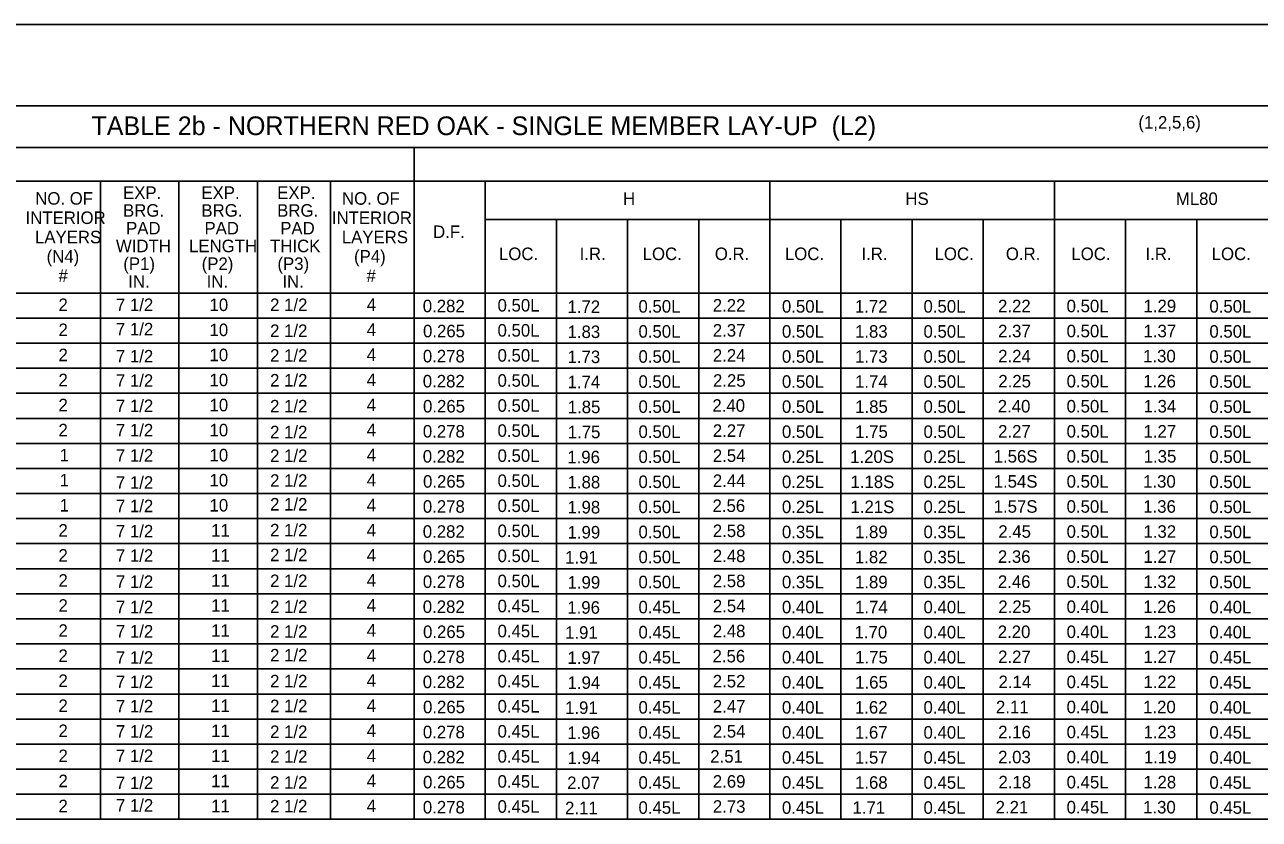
# Model space of a CAD drawing. Extents: x -5022 to -159, y 1126 to 7226.
# Drawn here: x -3538.7 to -3243.3, y 5672.5 to 5862.8 of the extents above; entities that cross this region are included whole.
import ezdxf

# ---------------------------------------------------------------- set-up
doc = ezdxf.new("R2010")
doc.units = 0
doc.layers.add('2', color=7, linetype='Continuous')
doc.layers.add('3', color=7, linetype='Continuous')

msp = doc.modelspace()

# ---------------------------------------------------------------- linework, layer by layer
at = {"layer": '2'}
msp.add_line((-3014.13, 5862.81), (-3800.13, 5862.81), dxfattribs=at)
at = {"layer": '3'}
for p, q in [((-3767.78, 5843.35), (-3053.03, 5843.35)), ((-3767.78, 5833.43), (-3053.03, 5833.43)), ((-3445.52, 5833.43), (-3445.52, 5672.54)), ((-3767.78, 5825.36), (-3053.03, 5825.36)), ((-3520.53, 5825.36), (-3520.53, 5672.54)), ((-3501.78, 5825.36), (-3501.78, 5672.54)), ((-3483.02, 5825.36), (-3483.02, 5672.54)), ((-3465.52, 5825.36), (-3465.52, 5672.54)), ((-3428.5, 5825.36), (-3428.5, 5672.54)), ((-3360.41, 5825.36), (-3360.41, 5672.54)), ((-3292.33, 5825.36), (-3292.33, 5672.54)), ((-3428.5, 5816.15), (-3053.03, 5816.15)), ((-3411.47, 5816.15), (-3411.47, 5672.54)), ((-3394.45, 5816.15), (-3394.45, 5672.54)), ((-3377.43, 5816.15), (-3377.43, 5672.54)), ((-3343.39, 5816.15), (-3343.39, 5672.54)), ((-3326.37, 5816.15), (-3326.37, 5672.54)), ((-3309.35, 5816.15), (-3309.35, 5672.54)), ((-3275.31, 5816.15), (-3275.31, 5672.54)), ((-3258.29, 5816.15), (-3258.29, 5672.54)), ((-3767.78, 5798.55), (-3053.03, 5798.55)), ((-3747.78, 5792.55), (-3053.03, 5792.55)), ((-3747.78, 5786.55), (-3053.03, 5786.55)), ((-3767.78, 5780.55), (-3053.03, 5780.55)), ((-3747.78, 5774.55), (-3053.03, 5774.55)), ((-3747.78, 5768.54), (-3053.03, 5768.55)), ((-3767.78, 5762.55), (-3053.03, 5762.55)), ((-3747.78, 5756.55), (-3053.03, 5756.55)), ((-3747.78, 5750.55), (-3053.03, 5750.55)), ((-3767.78, 5744.55), (-3053.03, 5744.55)), ((-3747.78, 5738.55), (-3053.03, 5738.55)), ((-3747.78, 5732.55), (-3053.03, 5732.55)), ((-3767.78, 5726.55), (-3053.03, 5726.55)), ((-3747.78, 5720.55), (-3053.03, 5720.55)), ((-3747.78, 5714.55), (-3053.03, 5714.55)), ((-3767.78, 5708.54), (-3053.03, 5708.55)), ((-3747.78, 5702.54), (-3053.03, 5702.55)), ((-3747.78, 5696.54), (-3053.03, 5696.55)), ((-3767.78, 5690.54), (-3053.03, 5690.54)), ((-3747.78, 5684.54), (-3053.03, 5684.55)), ((-3747.78, 5678.54), (-3053.03, 5678.55)), ((-3767.78, 5672.54), (-3053.03, 5672.55))]:
    msp.add_line(p, q, dxfattribs=at)

# ---------------------------------------------------------------- texts
at = {"layer": '2'}
for s, height, p in [('TABLE 2b - NORTHERN RED OAK - SINGLE MEMBER LAY-UP  (L2)', 4.4793, (-3522.71, 5836.36)), ('(1,2,5,6)', 3, (-3272.23, 5837.92)), ('NO. OF', 3, (-3536.17, 5819.71)), ('EXP.', 3, (-3515.16, 5821.08)), ('EXP.', 3, (-3496.41, 5821.08)), ('EXP.', 3, (-3478.28, 5821.08)), ('NO. OF', 3, (-3462.77, 5819.7)), ('H', 3, (-3395.53, 5819.64)), ('HS', 3, (-3327.98, 5819.64)), ('ML80', 3, (-3263.28, 5819.64)), ('BRG.', 3, (-3515.16, 5816.83)), ('BRG.', 3, (-3496.41, 5816.83)), ('BRG.', 3, (-3478.28, 5816.83)), ('INTERIOR', 3, (-3538.48, 5815.08)), ('INTERIOR', 3, (-3465.2, 5815.08)), ('LAYERS', 3, (-3536.22, 5810.46)), ('PAD', 3, (-3514.43, 5812.58)), ('PAD', 3, (-3495.68, 5812.58)), ('PAD', 3, (-3477.55, 5812.58)), ('LAYERS', 3, (-3462.82, 5810.46)), ('D.F.', 3, (-3440.98, 5811.73)), ('WIDTH', 3, (-3516.86, 5808.33)), ('LENGTH', 3, (-3499.36, 5808.33)), ('THICK', 3, (-3479.98, 5808.33)), ('(N4)', 3, (-3533.45, 5805.83)), ('(P4)', 3, (-3459.9, 5805.83)), ('LOC.', 3, (-3425.22, 5806.44)), ('I.R.', 3, (-3405.92, 5806.44)), ('LOC.', 3, (-3390.84, 5806.44)), ('O.R.', 3, (-3373.58, 5806.44)), ('LOC.', 3, (-3356.81, 5806.44)), ('I.R.', 3, (-3338.5, 5806.44)), ('LOC.', 3, (-3321, 5806.44)), ('O.R.', 3, (-3303.95, 5806.44)), ('LOC.', 3, (-3288.27, 5806.44)), ('I.R.', 3, (-3270.54, 5806.44)), ('LOC.', 3, (-3254.7, 5806.44)), ('(P1)', 3, (-3515.1, 5804.08)), ('(P2)', 3, (-3496.35, 5804.08)), ('(P3)', 3, (-3478.22, 5804.08)), ('#', 3, (-3530.61, 5801.21)), ('IN.', 3, (-3513.91, 5799.83)), ('IN.', 3, (-3495.16, 5799.83)), ('IN.', 3, (-3477.03, 5799.83)), ('#', 3, (-3456.9, 5801.2)), ('2', 3, (-3530.61, 5794.24)), ('7 1/2', 3, (-3516.86, 5794.24)), ('10', 3, (-3494.47, 5794.24)), ('2 1/2', 3, (-3479.98, 5794.24)), ('4', 3, (-3456.86, 5794.28)), ('0.282', 3, (-3443.45, 5793.95)), ('0.50L', 3, (-3425.56, 5794.12)), ('1.72', 3, (-3408.83, 5793.78)), ('0.50L', 3, (-3391.84, 5793.86)), ('2.22', 3, (-3374.07, 5794.12)), ('0.50L', 3, (-3357.52, 5793.86)), ('1.72', 3, (-3340.06, 5793.86)), ('0.50L', 3, (-3323.65, 5793.86)), ('2.22', 3, (-3305.81, 5793.95)), ('0.50L', 3, (-3289.41, 5793.95)), ('1.29', 3, (-3271.01, 5793.95)), ('0.50L', 3, (-3255.25, 5793.86)), ('2', 3, (-3530.61, 5788.24)), ('7 1/2', 3, (-3516.86, 5788.41)), ('10', 3, (-3494.47, 5788.24)), ('2 1/2', 3, (-3479.98, 5788.04)), ('4', 3, (-3456.86, 5788.28)), ('0.265', 3, (-3443.39, 5787.95)), ('0.50L', 3, (-3425.56, 5788.12)), ('1.83', 3, (-3408.81, 5787.78)), ('0.50L', 3, (-3391.84, 5787.86)), ('2.37', 3, (-3374.06, 5788.13)), ('0.50L', 3, (-3357.52, 5787.86)), ('1.83', 3, (-3340.04, 5787.86)), ('0.50L', 3, (-3323.65, 5787.86)), ('2.37', 3, (-3305.8, 5787.95)), ('0.50L', 3, (-3289.41, 5787.95)), ('1.37', 3, (-3271.01, 5787.95)), ('0.50L', 3, (-3255.25, 5787.86)), ('2', 3, (-3530.61, 5782.24)), ('7 1/2', 3, (-3516.86, 5781.93)), ('10', 3, (-3494.47, 5782.24)), ('2 1/2', 3, (-3479.98, 5782.11)), ('4', 3, (-3456.86, 5782.28)), ('0.278', 3, (-3443.43, 5781.95)), ('0.50L', 3, (-3425.56, 5782.12)), ('1.73', 3, (-3408.81, 5781.78)), ('0.50L', 3, (-3391.84, 5781.86)), ('2.24', 3, (-3374.05, 5782.12)), ('0.50L', 3, (-3357.52, 5781.86)), ('1.73', 3, (-3340.04, 5781.86)), ('0.50L', 3, (-3323.65, 5781.86)), ('2.24', 3, (-3305.78, 5781.95)), ('0.50L', 3, (-3289.41, 5781.95)), ('1.30', 3, (-3271.11, 5781.95)), ('0.50L', 3, (-3255.25, 5781.86)), ('2', 3, (-3530.61, 5776.24)), ('7 1/2', 3, (-3516.86, 5776.1)), ('10', 3, (-3494.47, 5776.24)), ('2 1/2', 3, (-3479.98, 5776.17)), ('4', 3, (-3456.86, 5776.28)), ('0.282', 3, (-3443.45, 5775.95)), ('0.50L', 3, (-3425.56, 5776.12)), ('1.74', 3, (-3408.8, 5775.77)), ('0.50L', 3, (-3391.84, 5775.86)), ('2.25', 3, (-3374.02, 5776.12)), ('0.50L', 3, (-3357.52, 5775.86)), ('1.74', 3, (-3340.03, 5775.86)), ('0.50L', 3, (-3323.65, 5775.86)), ('2.25', 3, (-3305.75, 5775.95)), ('0.50L', 3, (-3289.41, 5775.95)), ('1.26', 3, (-3271.07, 5775.95)), ('0.50L', 3, (-3255.25, 5775.86)), ('2', 3, (-3530.61, 5770.24)), ('7 1/2', 3, (-3516.86, 5770.05)), ('10', 3, (-3494.47, 5770.24)), ('2 1/2', 3, (-3479.98, 5769.97)), ('4', 3, (-3456.86, 5770.28)), ('0.265', 3, (-3443.39, 5769.95)), ('0.50L', 3, (-3425.56, 5770.12)), ('1.85', 3, (-3408.77, 5769.78)), ('0.50L', 3, (-3391.84, 5769.86)), ('2.40', 3, (-3374.16, 5770.12)), ('0.50L', 3, (-3357.52, 5769.86)), ('1.85', 3, (-3340, 5769.86)), ('0.50L', 3, (-3323.65, 5769.86)), ('2.40', 3, (-3305.89, 5769.95)), ('0.50L', 3, (-3289.41, 5769.95)), ('1.34', 3, (-3271, 5769.95)), ('0.50L', 3, (-3255.25, 5769.86)), ('2', 3, (-3530.61, 5764.24)), ('7 1/2', 3, (-3516.86, 5764.22)), ('10', 3, (-3494.47, 5764.24)), ('2 1/2', 3, (-3479.98, 5763.78)), ('4', 3, (-3456.86, 5764.28)), ('0.278', 3, (-3443.43, 5763.95)), ('0.50L', 3, (-3425.56, 5764.12)), ('1.75', 3, (-3408.77, 5763.78)), ('0.50L', 3, (-3391.84, 5763.86)), ('2.27', 3, (-3374.06, 5764.12)), ('0.50L', 3, (-3357.52, 5763.86)), ('1.75', 3, (-3340, 5763.86)), ('0.50L', 3, (-3323.65, 5763.86)), ('2.27', 3, (-3305.8, 5763.95)), ('0.50L', 3, (-3289.41, 5763.95)), ('1.27', 3, (-3271.01, 5763.95)), ('0.50L', 3, (-3255.25, 5763.86)), ('1', 3, (-3530.33, 5758.24)), ('7 1/2', 3, (-3516.86, 5758.17)), ('10', 3, (-3494.47, 5758.24)), ('2 1/2', 3, (-3479.98, 5758.1)), ('4', 3, (-3456.86, 5758.28)), ('0.282', 3, (-3443.45, 5757.95)), ('0.50L', 3, (-3425.56, 5758.12)), ('1.96', 3, (-3408.87, 5757.78)), ('0.50L', 3, (-3391.84, 5757.86)), ('2.54', 3, (-3374.05, 5758.12)), ('0.25L', 3, (-3357.52, 5757.86)), ('1.20S', 3, (-3341.2, 5757.86)), ('0.25L', 3, (-3323.65, 5757.86)), ('1.56S', 3, (-3306.86, 5757.95)), ('0.50L', 3, (-3289.41, 5757.95)), ('1.35', 3, (-3270.97, 5757.95)), ('0.50L', 3, (-3255.25, 5757.86)), ('1', 3, (-3530.33, 5752.24)), ('7 1/2', 3, (-3516.86, 5751.69)), ('10', 3, (-3494.47, 5752.24)), ('2 1/2', 3, (-3479.98, 5752.16)), ('4', 3, (-3456.86, 5752.28)), ('0.265', 3, (-3443.39, 5751.95)), ('0.50L', 3, (-3425.56, 5752.12)), ('1.88', 3, (-3408.81, 5751.78)), ('0.50L', 3, (-3391.84, 5751.86)), ('2.44', 3, (-3374.05, 5752.12)), ('0.25L', 3, (-3357.52, 5751.86)), ('1.18S', 3, (-3341.12, 5751.86)), ('0.25L', 3, (-3323.65, 5751.86)), ('1.54S', 3, (-3306.86, 5751.95)), ('0.50L', 3, (-3289.41, 5751.95)), ('1.30', 3, (-3271.11, 5751.95)), ('0.50L', 3, (-3255.25, 5751.86)), ('1', 3, (-3530.33, 5746.24)), ('7 1/2', 3, (-3516.86, 5746.08)), ('10', 3, (-3494.47, 5746.24)), ('2 1/2', 3, (-3479.98, 5746.48)), ('4', 3, (-3456.86, 5746.28)), ('0.278', 3, (-3443.43, 5745.95)), ('0.50L', 3, (-3425.56, 5746.12)), ('1.98', 3, (-3408.81, 5745.78)), ('0.50L', 3, (-3391.84, 5745.86)), ('2.56', 3, (-3374.12, 5746.13)), ('0.25L', 3, (-3357.52, 5745.86)), ('1.21S', 3, (-3341.12, 5745.86)), ('0.25L', 3, (-3323.65, 5745.86)), ('1.57S', 3, (-3306.86, 5745.95)), ('0.50L', 3, (-3289.41, 5745.95)), ('1.36', 3, (-3271.07, 5745.95)), ('0.50L', 3, (-3255.25, 5745.86)), ('2', 3, (-3530.61, 5740.24)), ('7 1/2', 3, (-3516.86, 5740.03)), ('11', 3, (-3494.08, 5740.24)), ('2 1/2', 3, (-3479.98, 5740.29)), ('4', 3, (-3456.86, 5740.28)), ('0.282', 3, (-3443.45, 5739.95)), ('0.50L', 3, (-3425.56, 5740.12)), ('1.99', 3, (-3408.81, 5739.78)), ('0.50L', 3, (-3391.84, 5739.86)), ('2.58', 3, (-3374.06, 5740.13)), ('0.35L', 3, (-3357.52, 5739.86)), ('1.89', 3, (-3340.04, 5739.86)), ('0.35L', 3, (-3323.65, 5739.86)), ('2.45', 3, (-3305.75, 5739.95)), ('0.50L', 3, (-3289.41, 5739.95)), ('1.32', 3, (-3271.02, 5739.95)), ('0.50L', 3, (-3255.25, 5739.86)), ('2', 3, (-3530.61, 5734.24)), ('7 1/2', 3, (-3516.86, 5734.2)), ('11', 3, (-3494.08, 5734.24)), ('2 1/2', 3, (-3479.98, 5734.35)), ('4', 3, (-3456.86, 5734.28)), ('0.265', 3, (-3443.39, 5733.95)), ('0.50L', 3, (-3425.56, 5734.12)), ('1.91', 3, (-3409.41, 5733.78)), ('0.50L', 3, (-3391.84, 5733.86)), ('2.48', 3, (-3374.06, 5734.12)), ('0.35L', 3, (-3357.52, 5733.86)), ('1.82', 3, (-3340.06, 5733.86)), ('0.35L', 3, (-3323.65, 5733.86)), ('2.36', 3, (-3305.85, 5733.95)), ('0.50L', 3, (-3289.41, 5733.95)), ('1.27', 3, (-3271.01, 5733.95)), ('0.50L', 3, (-3255.25, 5733.86)), ('2', 3, (-3530.61, 5728.24)), ('7 1/2', 3, (-3516.86, 5727.94)), ('11', 3, (-3494.08, 5728.24)), ('2 1/2', 3, (-3479.98, 5728.15)), ('4', 3, (-3456.86, 5728.28)), ('0.278', 3, (-3443.43, 5727.95)), ('0.50L', 3, (-3425.56, 5728.12)), ('1.99', 3, (-3408.81, 5727.78)), ('0.50L', 3, (-3391.84, 5727.86)), ('2.58', 3, (-3374.06, 5728.12)), ('0.35L', 3, (-3357.52, 5727.86)), ('1.89', 3, (-3340.04, 5727.86)), ('0.35L', 3, (-3323.65, 5727.86)), ('2.46', 3, (-3305.85, 5727.95)), ('0.50L', 3, (-3289.41, 5727.95)), ('1.32', 3, (-3271.02, 5727.95)), ('0.50L', 3, (-3255.25, 5727.86)), ('2', 3, (-3530.61, 5722.24)), ('7 1/2', 3, (-3516.86, 5721.89)), ('11', 3, (-3494.08, 5722.24)), ('2 1/2', 3, (-3479.98, 5721.96)), ('4', 3, (-3456.86, 5722.28)), ('0.282', 3, (-3443.45, 5721.95)), ('0.45L', 3, (-3425.56, 5722.12)), ('1.96', 3, (-3408.87, 5721.77)), ('0.45L', 3, (-3391.84, 5721.86)), ('2.54', 3, (-3374.05, 5722.12)), ('0.40L', 3, (-3357.52, 5721.86)), ('1.74', 3, (-3340.03, 5721.86)), ('0.40L', 3, (-3323.65, 5721.86)), ('2.25', 3, (-3305.75, 5721.95)), ('0.40L', 3, (-3289.41, 5721.95)), ('1.26', 3, (-3271.07, 5721.95)), ('0.40L', 3, (-3255.25, 5721.86)), ('2', 3, (-3530.61, 5716.24)), ('7 1/2', 3, (-3516.86, 5716.06)), ('11', 3, (-3494.08, 5716.24)), ('2 1/2', 3, (-3479.98, 5716.02)), ('4', 3, (-3456.86, 5716.28)), ('0.265', 3, (-3443.39, 5715.95)), ('0.45L', 3, (-3425.56, 5716.12)), ('1.91', 3, (-3409.41, 5715.77)), ('0.45L', 3, (-3391.84, 5715.86)), ('2.48', 3, (-3374.06, 5716.12)), ('0.40L', 3, (-3357.52, 5715.86)), ('1.70', 3, (-3340.14, 5715.86)), ('0.40L', 3, (-3323.65, 5715.86)), ('2.20', 3, (-3305.89, 5715.95)), ('0.40L', 3, (-3289.41, 5715.95)), ('1.23', 3, (-3271, 5715.95)), ('0.40L', 3, (-3255.25, 5715.86)), ('2', 3, (-3530.61, 5710.24)), ('7 1/2', 3, (-3516.86, 5709.8)), ('11', 3, (-3494.08, 5710.24)), ('2 1/2', 3, (-3479.98, 5710.34)), ('4', 3, (-3456.86, 5710.28)), ('0.278', 3, (-3443.43, 5709.95)), ('0.45L', 3, (-3425.56, 5710.12)), ('1.97', 3, (-3408.82, 5709.77)), ('0.45L', 3, (-3391.84, 5709.86)), ('2.56', 3, (-3374.12, 5710.12)), ('0.40L', 3, (-3357.52, 5709.86)), ('1.75', 3, (-3340, 5709.86)), ('0.40L', 3, (-3323.65, 5709.86)), ('2.27', 3, (-3305.8, 5709.95)), ('0.45L', 3, (-3289.41, 5709.95)), ('1.27', 3, (-3271.01, 5709.95)), ('0.45L', 3, (-3255.25, 5709.86)), ('2', 3, (-3530.61, 5704.24)), ('7 1/2', 3, (-3516.86, 5703.97)), ('11', 3, (-3494.08, 5704.24)), ('2 1/2', 3, (-3479.98, 5704.14)), ('4', 3, (-3456.86, 5704.28)), ('0.282', 3, (-3443.45, 5703.95)), ('0.45L', 3, (-3425.56, 5704.12)), ('1.94', 3, (-3408.8, 5703.78)), ('0.45L', 3, (-3391.84, 5703.86)), ('2.52', 3, (-3374.07, 5704.12)), ('0.40L', 3, (-3357.52, 5703.86)), ('1.65', 3, (-3340, 5703.86)), ('0.40L', 3, (-3323.65, 5703.86)), ('2.14', 3, (-3305.7, 5703.95)), ('0.45L', 3, (-3289.41, 5703.95)), ('1.22', 3, (-3271.02, 5703.95)), ('0.45L', 3, (-3255.25, 5703.86)), ('2', 3, (-3530.61, 5698.24)), ('7 1/2', 3, (-3516.86, 5698.14)), ('11', 3, (-3494.08, 5698.24)), ('2 1/2', 3, (-3479.98, 5698.2)), ('4', 3, (-3456.86, 5698.28)), ('0.265', 3, (-3443.39, 5697.95)), ('0.45L', 3, (-3425.56, 5698.12)), ('2.47', 3, (-3374.06, 5698.12)), ('2.11', 3, (-3306.31, 5697.95)), ('0.40L', 3, (-3289.41, 5697.95)), ('1.20', 3, (-3271.11, 5697.95)), ('1.91', 3, (-3409.41, 5697.77)), ('0.45L', 3, (-3391.84, 5697.86)), ('0.40L', 3, (-3357.52, 5697.86)), ('1.62', 3, (-3340.06, 5697.86)), ('0.40L', 3, (-3323.65, 5697.86)), ('0.40L', 3, (-3255.25, 5697.86)), ('2', 3, (-3530.61, 5692.24)), ('7 1/2', 3, (-3516.86, 5692.09)), ('11', 3, (-3494.08, 5692.24)), ('2 1/2', 3, (-3479.98, 5692.01)), ('4', 3, (-3456.86, 5692.28)), ('0.45L', 3, (-3425.56, 5692.12)), ('2.54', 3, (-3374.05, 5692.12)), ('0.278', 3, (-3443.43, 5691.95)), ('1.96', 3, (-3408.87, 5691.78)), ('0.45L', 3, (-3391.84, 5691.86)), ('0.40L', 3, (-3357.52, 5691.86)), ('1.67', 3, (-3340.05, 5691.86)), ('0.40L', 3, (-3323.65, 5691.86)), ('2.16', 3, (-3305.77, 5691.95)), ('0.45L', 3, (-3289.41, 5691.95)), ('1.23', 3, (-3271, 5691.95)), ('0.45L', 3, (-3255.25, 5691.86)), ('2', 3, (-3530.61, 5686.24)), ('7 1/2', 3, (-3516.86, 5686.26)), ('11', 3, (-3494.08, 5686.24)), ('2 1/2', 3, (-3479.98, 5686.07)), ('4', 3, (-3456.86, 5686.28)), ('0.45L', 3, (-3425.56, 5686.12)), ('2.51', 3, (-3374.66, 5686.12)), ('0.282', 3, (-3443.45, 5685.95)), ('1.94', 3, (-3408.8, 5685.78)), ('0.45L', 3, (-3391.84, 5685.86)), ('0.45L', 3, (-3357.52, 5685.86)), ('1.57', 3, (-3340.05, 5685.86)), ('0.45L', 3, (-3323.65, 5685.86)), ('2.03', 3, (-3305.79, 5685.95)), ('0.40L', 3, (-3289.41, 5685.95)), ('1.19', 3, (-3270.92, 5685.95)), ('0.40L', 3, (-3255.25, 5685.86)), ('2', 3, (-3530.61, 5680.24)), ('11', 3, (-3494.08, 5680.24)), ('4', 3, (-3456.86, 5680.28)), ('7 1/2', 3, (-3516.86, 5679.78)), ('2 1/2', 3, (-3479.98, 5679.87)), ('0.265', 3, (-3443.39, 5679.95)), ('0.45L', 3, (-3425.56, 5680.12)), ('2.07', 3, (-3408.9, 5679.78)), ('0.45L', 3, (-3391.84, 5679.86)), ('2.69', 3, (-3374.06, 5680.12)), ('0.45L', 3, (-3357.52, 5679.86)), ('1.68', 3, (-3340.04, 5679.86)), ('0.45L', 3, (-3323.65, 5679.86)), ('2.18', 3, (-3305.71, 5679.95)), ('0.45L', 3, (-3289.41, 5679.95)), ('1.28', 3, (-3271.01, 5679.95)), ('0.45L', 3, (-3255.25, 5679.86)), ('2', 3, (-3530.61, 5674.24)), ('7 1/2', 3, (-3516.86, 5674.38)), ('2 1/2', 3, (-3479.98, 5674.2)), ('11', 3, (-3494.08, 5674.24)), ('4', 3, (-3456.86, 5674.28)), ('0.278', 3, (-3443.43, 5673.95)), ('0.45L', 3, (-3425.56, 5674.12)), ('2.11', 3, (-3409.41, 5673.77)), ('0.45L', 3, (-3391.84, 5673.86)), ('2.73', 3, (-3374.05, 5674.12)), ('0.45L', 3, (-3357.52, 5673.86)), ('1.71', 3, (-3340.64, 5673.86)), ('0.45L', 3, (-3323.65, 5673.86)), ('2.21', 3, (-3306.39, 5673.95)), ('0.45L', 3, (-3289.41, 5673.95)), ('1.30', 3, (-3271.11, 5673.95)), ('0.45L', 3, (-3255.25, 5673.86))]:
    msp.add_text(s, height=height, dxfattribs=at).set_placement(p)

doc.saveas('drawing.dxf')
